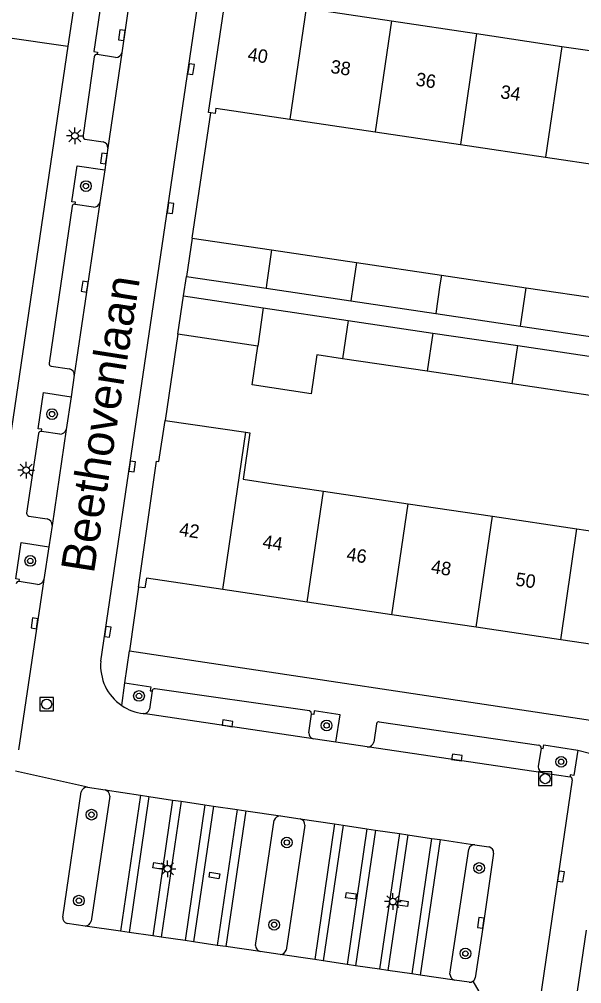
# Model space of a CAD drawing. Extents: x 132999 to 136000, y 398499 to 400501.
# Drawn here: x 134501.1 to 134543.1, y 399447.9 to 399519.8 of the extents above; entities that cross this region are included whole.
import ezdxf

# ---------------------------------------------------------------- set-up
doc = ezdxf.new("R2010")
doc.units = 0
for name, color, linetype in [('gg-afsc-erfafscheiding', 7, 'Continuous'), ('gg-afsc-muur', 7, 'Continuous'), ('gg-anno-huisnummerreeks BGT', 7, 'Continuous'), ('gg-anno-openbare ruimte label', 7, 'Continuous'), ('gg-bbg-bijgebouw', 7, 'Continuous'), ('gg-bbg-gedigitaliseerde bebouwing', 7, 'Continuous'), ('gg-bbg-gedigitaliseerde bijgebouw', 7, 'Continuous'), ('gg-bbg-hoofdgebouw', 7, 'Continuous'), ('gg-bbg-tussenscheiding', 7, 'Continuous'), ('gg-knt-verharding', 7, 'Continuous'), ('gg-knt-verharding nz', 7, 'Continuous'), ('gt-grn-weggrens', 7, 'Continuous'), ('gt-symb-boom', 7, 'Continuous'), ('gt-symb-kolk', 7, 'Continuous'), ('gt-symb-kolk center center', 7, 'Continuous'), ('gt-symb-lichtmast', 7, 'Continuous'), ('gt-symb-rioolschacht', 7, 'Continuous')]:
    doc.layers.add(name, color=color, linetype=linetype)

# ---------------------------------------------------------------- blocks, each defined once
blk = doc.blocks.new('gt0-BOOM')
at = {"layer": 'gt-symb-boom'}
for radius in [0.4, 0.2]:
    blk.add_circle((0, 0), radius, dxfattribs=at)
blk = doc.blocks.new('gt0-KOLK')
at = {"layer": 'gt-symb-kolk'}
blk.add_lwpolyline([(0, 0), (0.375, 0), (0.375, 0.4), (-0.375, 0.4), (-0.375, 0), (0, 0)], dxfattribs=at)
blk = doc.blocks.new('gt0-RS')
at = {"layer": 'gt-symb-rioolschacht'}
blk.add_lwpolyline([(-0.5, -0.5), (0.5, -0.5), (0.5, 0.5), (-0.5, 0.5)], close=True, dxfattribs=at)
blk.add_circle((0, 0), 0.375, dxfattribs=at)
blk = doc.blocks.new('gt0-LMAST')
at = {"layer": 'gt-symb-lichtmast'}
for p, q in [((-0.182, 0.173), (-0.447, 0.438)), ((-0.005, 0.246), (-0.005, 0.621)), ((0.172, 0.173), (0.437, 0.438)), ((-0.255, -0.004), (-0.63, -0.004)), ((-0.182, -0.181), (-0.447, -0.446)), ((-0.005, -0.254), (-0.005, -0.629)), ((0.437, -0.446), (0.172, -0.181)), ((0.245, -0.004), (0.62, -0.004))]:
    blk.add_line(p, q, dxfattribs=at)
blk.add_circle((-0.005, -0.004), 0.25, dxfattribs=at)
blk = doc.blocks.new('gt0-KOLKCC')
at = {"layer": 'gt-symb-kolk center center'}
blk.add_lwpolyline([(-0.375, 0.2), (0.375, 0.2), (0.375, -0.2), (-0.375, -0.2)], close=True, dxfattribs=at)

msp = doc.modelspace()

# ---------------------------------------------------------------- linework, layer by layer
at = {"layer": 'gg-afsc-erfafscheiding'}
msp.add_line((134513.379, 399499.18), (134513.591, 399500.634), dxfattribs=at)
at = {"layer": 'gg-afsc-muur'}
for p, q in [((134514.015, 399503.493), (134515.403, 399512.825)), ((134512.955, 399496.321), (134511.993, 399489.898))]:
    msp.add_line(p, q, dxfattribs=at)
at = {"layer": 'gg-bbg-bijgebouw'}
for p, q in [((134514.015, 399503.493), (134513.591, 399500.634)), ((134512.955, 399496.321), (134513.379, 399499.18))]:
    msp.add_line(p, q, dxfattribs=at)
at = {"layer": 'gg-bbg-gedigitaliseerde bebouwing'}
for p, q in [((134515.79, 399513.18), (134521.32, 399512.358)), ((134521.32, 399512.358), (134527.68, 399511.412)), ((134527.68, 399511.412), (134534.039, 399510.467)), ((134534.039, 399510.467), (134540.399, 399509.521)), ((134540.399, 399509.521), (134546.758, 399508.576)), ((134523.825, 399484.621), (134530.13, 399483.688)), ((134530.13, 399483.688), (134536.434, 399482.755)), ((134536.434, 399482.755), (134542.74, 399481.821)), ((134542.74, 399481.821), (134549.045, 399480.888))]:
    msp.add_line(p, q, dxfattribs=at)
msp.add_lwpolyline([(134518.328, 399488.982), (134517.82, 399485.506), (134520.383, 399485.131), (134523.825, 399484.621)], dxfattribs=at)
at = {"layer": 'gg-bbg-gedigitaliseerde bijgebouw'}
for p, q in [((134514.015, 399503.493), (134519.938, 399502.615)), ((134519.938, 399502.615), (134526.279, 399501.675)), ((134526.279, 399501.675), (134532.619, 399500.736)), ((134513.591, 399500.634), (134519.532, 399499.751)), ((134532.619, 399500.736), (134538.958, 399499.796)), ((134519.532, 399499.751), (134525.867, 399498.81)), ((134538.958, 399499.796), (134545.298, 399498.857)), ((134513.379, 399499.18), (134519.325, 399498.296)), ((134525.867, 399498.81), (134532.2, 399497.87)), ((134519.325, 399498.296), (134525.657, 399497.356)), ((134525.657, 399497.356), (134531.988, 399496.415)), ((134532.2, 399497.87), (134538.533, 399496.929)), ((134538.533, 399496.929), (134544.867, 399495.988)), ((134518.92, 399495.437), (134512.955, 399496.321)), ((134531.988, 399496.415), (134538.318, 399495.475)), ((134538.318, 399495.475), (134544.649, 399494.534)), ((134525.246, 399494.499), (134523.333, 399494.783)), ((134531.571, 399493.562), (134525.246, 399494.499)), ((134537.896, 399492.624), (134531.571, 399493.562)), ((134544.222, 399491.687), (134537.896, 399492.624))]:
    msp.add_line(p, q, dxfattribs=at)
msp.add_lwpolyline([(134523.333, 399494.783), (134522.906, 399491.891), (134518.493, 399492.542), (134518.92, 399495.437)], dxfattribs=at)
at = {"layer": 'gg-bbg-hoofdgebouw'}
for p, q in [((134522.533, 399520.629), (134528.893, 399519.685)), ((134528.893, 399519.685), (134535.252, 399518.74)), ((134535.252, 399518.74), (134541.611, 399517.795)), ((134541.611, 399517.795), (134547.97, 399516.851)), ((134511.993, 399489.898), (134518.026, 399489.026)), ((134518.026, 399489.026), (134518.328, 399488.982)), ((134522.615, 399476.348), (134516.31, 399477.283)), ((134528.92, 399475.413), (134522.615, 399476.348)), ((134535.225, 399474.478), (134528.92, 399475.413)), ((134541.529, 399473.544), (134535.225, 399474.478)), ((134547.834, 399472.609), (134541.529, 399473.544))]:
    msp.add_line(p, q, dxfattribs=at)
for points in [[(134515.403, 399512.825), (134515.23, 399512.85), (134516.63, 399522.22)], [(134515.79, 399513.18), (134515.73, 399512.78), (134515.403, 399512.825)], [(134510.01, 399477.47), (134511.365, 399486.858), (134511.536, 399486.845), (134511.993, 399489.898)], [(134516.31, 399477.283), (134510.6, 399478.13), (134510.49, 399477.41), (134510.01, 399477.47)]]:
    msp.add_lwpolyline(points, dxfattribs=at)
at = {"layer": 'gg-bbg-tussenscheiding'}
for p, q in [((134522.533, 399520.629), (134521.32, 399512.358)), ((134528.893, 399519.685), (134527.68, 399511.412)), ((134535.252, 399518.74), (134534.039, 399510.467)), ((134541.611, 399517.795), (134540.399, 399509.521)), ((134519.938, 399502.615), (134519.567, 399500)), ((134526.279, 399501.675), (134526.038, 399500)), ((134532.619, 399500.736), (134532.511, 399500)), ((134519.567, 399500), (134519.532, 399499.751)), ((134526.038, 399500), (134525.867, 399498.81)), ((134532.511, 399500), (134532.2, 399497.87)), ((134538.533, 399496.929), (134538.958, 399499.796)), ((134519.325, 399498.296), (134518.92, 399495.437)), ((134525.657, 399497.356), (134525.246, 399494.499)), ((134531.988, 399496.415), (134531.571, 399493.562)), ((134537.896, 399492.624), (134538.318, 399495.475)), ((134516.31, 399477.283), (134518.026, 399489.026)), ((134522.615, 399476.348), (134523.825, 399484.621)), ((134528.92, 399475.413), (134530.13, 399483.688)), ((134535.225, 399474.478), (134536.434, 399482.755)), ((134541.529, 399473.544), (134542.74, 399481.821))]:
    msp.add_line(p, q, dxfattribs=at)
at = {"layer": 'gg-knt-verharding'}
for p, q in [((134505.617, 399523.67), (134504.747, 399517.796)), ((134509.528, 399522.487), (134508.779, 399517.318)), ((134507.198, 399471.939), (134514.568, 399521.725)), ((134500.06, 399518.49), (134504.747, 399517.796)), ((134504.747, 399517.796), (134495.449, 399455.013)), ((134506.713, 399517.018), (134505.887, 399511.163)), ((134508.302, 399516.973), (134506.933, 399517.188)), ((134506.01, 399510.871), (134507.386, 399510.679)), ((134507.736, 399510.214), (134507.493, 399508.582)), ((134507.493, 399508.582), (134507.125, 399506.14)), ((134505.063, 399505.87), (134503.335, 399494.172)), ((134506.648, 399505.805), (134505.291, 399506.008)), ((134503.5, 399493.954), (134504.874, 399493.738)), ((134505.222, 399493.275), (134504.978, 399491.668)), ((134504.978, 399491.668), (134504.604, 399489.212)), ((134502.55, 399488.913), (134501.666, 399482.976)), ((134504.14, 399488.877), (134502.775, 399489.081)), ((134501.824, 399482.763), (134503.199, 399482.557)), ((134503.57, 399482.074), (134503.327, 399480.474)), ((134503.327, 399480.474), (134502.955, 399478.031)), ((134502.47, 399477.67), (134501.115, 399477.887)), ((134510.01, 399477.47), (134509.33, 399472.707)), ((134509.33, 399472.707), (134572.107, 399463.271)), ((134508.758, 399468.636), (134508.998, 399470.329)), ((134511.039, 399469.726), (134510.829, 399468.363)), ((134522.732, 399466.612), (134522.931, 399467.99)), ((134527.783, 399467.271), (134527.57, 399465.906)), ((134527.988, 399467.425), (134539.902, 399465.689)), ((134524.753, 399465.904), (134523.046, 399466.165)), ((134527.083, 399465.548), (134524.753, 399465.904)), ((134540.062, 399465.454), (134539.854, 399464.079)), ((134540.204, 399463.62), (134542.226, 399463.319)), ((134504.356, 399452.851), (134505.733, 399462.201)), ((134506.2, 399462.553), (134507.52, 399462.342)), ((134507.52, 399462.342), (134510.154, 399461.957)), ((134507.864, 399461.87), (134506.474, 399452.548)), ((134510.154, 399461.957), (134508.67, 399451.809)), ((134510.793, 399461.854), (134509.311, 399451.716)), ((134510.154, 399461.957), (134510.793, 399461.854)), ((134510.793, 399461.854), (134512.561, 399461.592)), ((134512.561, 399461.592), (134511.079, 399451.457)), ((134513.194, 399461.497), (134511.714, 399451.365)), ((134512.561, 399461.592), (134513.194, 399461.497)), ((134513.194, 399461.497), (134514.972, 399461.232)), ((134514.972, 399461.232), (134513.492, 399451.105)), ((134515.604, 399461.143), (134514.124, 399451.012)), ((134514.972, 399461.232), (134515.604, 399461.143)), ((134515.604, 399461.143), (134517.375, 399460.883)), ((134517.375, 399460.883), (134515.894, 399450.754)), ((134518.021, 399460.784), (134516.542, 399450.659)), ((134517.375, 399460.883), (134518.021, 399460.784)), ((134518.021, 399460.784), (134520.605, 399460.406)), ((134518.748, 399450.742), (134520.144, 399460.079)), ((134520.605, 399460.406), (134522.092, 399460.193)), ((134522.092, 399460.193), (134524.653, 399459.804)), ((134524.653, 399459.804), (134523.166, 399449.687)), ((134524.653, 399459.804), (134525.284, 399459.708)), ((134522.428, 399459.717), (134521.041, 399450.4)), ((134525.284, 399459.708), (134523.798, 399449.594)), ((134525.284, 399459.708), (134527.063, 399459.451)), ((134527.063, 399459.451), (134525.577, 399449.333)), ((134527.702, 399459.354), (134526.215, 399449.239)), ((134527.063, 399459.451), (134527.702, 399459.354)), ((134527.702, 399459.354), (134529.482, 399459.088)), ((134529.482, 399459.088), (134527.996, 399448.978)), ((134529.482, 399459.088), (134530.116, 399458.996)), ((134530.116, 399458.996), (134528.63, 399448.884)), ((134530.116, 399458.996), (134531.888, 399458.731)), ((134531.888, 399458.731), (134530.403, 399448.624)), ((134532.525, 399458.641), (134531.039, 399448.531)), ((134531.888, 399458.731), (134532.525, 399458.641)), ((134532.525, 399458.641), (134535.123, 399458.262)), ((134533.262, 399448.607), (134534.658, 399457.933)), ((134535.123, 399458.262), (134536.174, 399458.093)), ((134506.022, 399452.196), (134504.693, 399452.393)), ((134508.67, 399451.809), (134506.022, 399452.196)), ((134509.311, 399451.716), (134508.67, 399451.809)), ((134511.079, 399451.457), (134509.311, 399451.716)), ((134511.714, 399451.365), (134511.079, 399451.457)), ((134513.492, 399451.105), (134511.714, 399451.365)), ((134514.124, 399451.012), (134513.492, 399451.105)), ((134515.894, 399450.754), (134514.124, 399451.012)), ((134516.542, 399450.659), (134515.894, 399450.754)), ((134519.09, 399450.287), (134516.542, 399450.659)), ((134520.577, 399450.068), (134519.09, 399450.287)), ((134523.166, 399449.687), (134520.577, 399450.068)), ((134523.798, 399449.594), (134523.166, 399449.687)), ((134525.577, 399449.333), (134523.798, 399449.594)), ((134526.215, 399449.239), (134525.577, 399449.333)), ((134527.996, 399448.978), (134526.215, 399449.239)), ((134528.63, 399448.884), (134527.996, 399448.978)), ((134530.403, 399448.624), (134528.63, 399448.884)), ((134531.039, 399448.531), (134530.403, 399448.624)), ((134533.594, 399448.155), (134531.039, 399448.531)), ((134534.691, 399448.005), (134533.594, 399448.155))]:
    msp.add_line(p, q, dxfattribs=at)
for points in [[(134507.581, 399523.498), (134506.684, 399517.398), (134506.954, 399517.367), (134506.933, 399517.188)], [(134505.291, 399506.008), (134505.316, 399506.17), (134505.037, 399506.206), (134505.425, 399508.893), (134507.493, 399508.582)], [(134502.775, 399489.081), (134502.796, 399489.24), (134502.526, 399489.271), (134502.921, 399491.981), (134504.978, 399491.668)], [(134501.115, 399477.887), (134501.132, 399478.044), (134500.866, 399478.095), (134501.258, 399480.789), (134503.327, 399480.474)], [(134508.998, 399470.329), (134510.935, 399470.043), (134510.879, 399469.738), (134511.039, 399469.726)], [(134522.931, 399467.99), (134522.893, 399468.146), (134522.768, 399468.231), (134511.263, 399469.895)], [(134524.753, 399465.904), (134525.065, 399467.945), (134523.133, 399468.238), (134523.09, 399467.96), (134522.931, 399467.99)], [(134540.062, 399465.454), (134540.211, 399465.429), (134540.255, 399465.699), (134542.796, 399465.319)], [(134542.796, 399465.319), (134542.517, 399463.415), (134542.239, 399463.463), (134542.226, 399463.319)], [(134542.392, 399463.101), (134539.679, 399444.585), (134539.185, 399441.431)], [(134536.521, 399457.637), (134535.761, 399452.401), (134535.149, 399448.325)], [(134543.424, 399451.887), (134534.212, 399389.483), (134534.25, 399389.12), (134539.04, 399388.39)]]:
    msp.add_lwpolyline(points, dxfattribs=at)
for centre, radius, start, end in [((134506.899, 399517.005), 0.186, 79.30913, 176.07935), ((134508.321, 399517.449), 0.476, 267.67066, 344.08355), ((134506.1, 399511.081), 0.228, 158.84167, 246.84318), ((134507.25, 399510.212), 0.486, 0.20447, 73.73222), ((134505.232, 399505.848), 0.171, 69.86608, 172.50387), ((134506.69, 399506.252), 0.449, 264.60556, 345.55564), ((134503.529, 399494.147), 0.195, 172.70123, 261.54153), ((134504.761, 399493.291), 0.461, 358.01703, 75.84147), ((134502.752, 399488.877), 0.205, 83.60712, 169.88783), ((134504.169, 399489.326), 0.45, 266.29888, 345.35839), ((134501.909, 399482.991), 0.243, 183.54972, 249.58515), ((134503.082, 399482.083), 0.488, 358.91513, 76.14175), ((134501.081, 399477.692), 0.198, 80.19441, 171.35291), ((134502.49, 399478.15), 0.48, 267.64527, 345.67756), ((134510.787, 399471.614), 3.603, 174.82616, 235.73638), ((134511.224, 399469.714), 0.185, 77.85256, 176.21394), ((134510.788, 399471.619), 3.608, 235.75961, 263.34658), ((134510.396, 399468.484), 0.45, 266.7497, 344.34927), ((134527.95, 399467.262), 0.167, 76.97363, 176.85555), ((134523.156, 399466.576), 0.425, 175.11578, 255.0573), ((134527.11, 399466.022), 0.474, 266.74366, 345.89651), ((134539.854, 399465.485), 0.21, 351.6202, 76.87787), ((134540.291, 399464.049), 0.438, 176.11099, 258.54203), ((134542.2, 399463.127), 0.194, 352.39691, 82.17931), ((134506.183, 399462.089), 0.464, 87.95103, 166.0631), ((134507.387, 399461.884), 0.477, 358.3336, 73.83654), ((134520.584, 399459.947), 0.459, 87.38951, 163.30874), ((134521.973, 399459.752), 0.456, 355.54006, 74.89512), ((134535.107, 399457.791), 0.471, 88.09655, 162.46432), ((134536.064, 399457.649), 0.458, 358.49928, 76.04044), ((134504.793, 399452.819), 0.438, 175.8752, 256.81666), ((134506.019, 399452.666), 0.47, 270.36377, 345.45637), ((134519.268, 399450.777), 0.522, 183.8565, 250.00409), ((134520.585, 399450.548), 0.48, 269.09309, 342.07566), ((134533.755, 399448.621), 0.493, 181.66974, 250.92581), ((134534.72, 399448.452), 0.447, 304.89605, 343.53331), ((134534.72, 399448.45), 0.446, 266.28475, 305.0743)]:
    msp.add_arc(centre, radius, start, end, dxfattribs=at)
at = {"layer": 'gg-knt-verharding nz'}
for p, q in [((134508.779, 399517.318), (134507.736, 399510.214)), ((134507.125, 399506.14), (134505.222, 399493.275)), ((134504.604, 399489.212), (134503.57, 399482.074)), ((134502.955, 399478.031), (134501.053, 399465.345)), ((134523.046, 399466.165), (134510.37, 399468.035)), ((134540.204, 399463.62), (134527.083, 399465.548))]:
    msp.add_line(p, q, dxfattribs=at)
at = {"layer": 'gt-grn-weggrens'}
for p, q in [((134508.998, 399470.329), (134509.33, 399472.707)), ((134542.796, 399465.319), (134545.286, 399464.655)), ((134506.2, 399462.553), (134500.827, 399463.753)), ((134534.976, 399448.085), (134538.957, 399441.267))]:
    msp.add_line(p, q, dxfattribs=at)

# ---------------------------------------------------------------- block references
at = {"layer": 'gt-symb-boom'}
for p in [(134506.091, 399507.374), (134503.56, 399490.371), (134501.938, 399479.421), (134510.052, 399469.351), (134524.053, 399467.153), (134541.561, 399464.442), (134506.507, 399460.5), (134521.086, 399458.426), (134535.44, 399456.521), (134505.564, 399454.089), (134520.141, 399452.29), (134534.413, 399450.141)]:
    msp.add_blockref('gt0-BOOM', p, dxfattribs=at)
at = {"layer": 'gt-symb-kolk'}
for p, rotation in [((134508.97, 399518.597), 81.82995437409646), ((134513.736, 399516.121), -98.43938676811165), ((134507.617, 399509.403), 81.58574340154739), ((134512.2, 399505.761), -98.41425659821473), ((134506.196, 399499.846), 81.45447000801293), ((134509.349, 399486.49), -98.44736918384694), ((134502.452, 399474.735), 81.31641515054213), ((134507.518, 399474.156), -98.2111333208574), ((134516.623, 399467.112), -8.382324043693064), ((134533.753, 399464.564), -8.325260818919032), ((134541.347, 399455.92), -98.37434008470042), ((134535.761, 399452.401), 81.74777579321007)]:
    msp.add_blockref('gt0-KOLK', p, dxfattribs=dict(at, rotation=rotation))
at = {"layer": 'gt-symb-kolk center center'}
for p, rotation in [((134511.492, 399456.667), -9.541919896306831), ((134515.683, 399455.962), 170.4580801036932), ((134525.869, 399454.451), -8.227107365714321), ((134529.741, 399453.891), 171.7728926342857)]:
    msp.add_blockref('gt0-KOLKCC', p, dxfattribs=dict(at, rotation=rotation))
at = {"layer": 'gt-symb-lichtmast'}
for p in [(134505.273, 399511.126), (134501.629, 399486.198), (134512.189, 399456.471), (134529.007, 399454.021)]:
    msp.add_blockref('gt0-LMAST', p, dxfattribs=at)
at = {"layer": 'gt-symb-rioolschacht'}
for p in [(134503.161, 399468.739), (134540.374, 399463.186)]:
    msp.add_blockref('gt0-RS', p, dxfattribs=at)

# ---------------------------------------------------------------- texts
at = {"layer": 'gg-anno-huisnummerreeks BGT'}
for s, p in [('40', (134518.116, 399516.736)), ('38', (134524.302, 399515.818)), ('36', (134530.661, 399514.873)), ('34', (134536.983, 399513.934)), ('42', (134513.008, 399481.312)), ('44', (134519.226, 399480.389)), ('46', (134525.495, 399479.46)), ('48', (134531.8, 399478.525)), ('50', (134538.104, 399477.59))]:
    msp.add_text(s, height=1, rotation=351.5, dxfattribs=at).set_placement(p)
at = {"layer": 'gg-anno-openbare ruimte label'}
msp.add_text('Beethovenlaan', height=2.5, rotation=81.1, dxfattribs=at).set_placement((134506.678, 399478.429))

doc.saveas('drawing.dxf')
